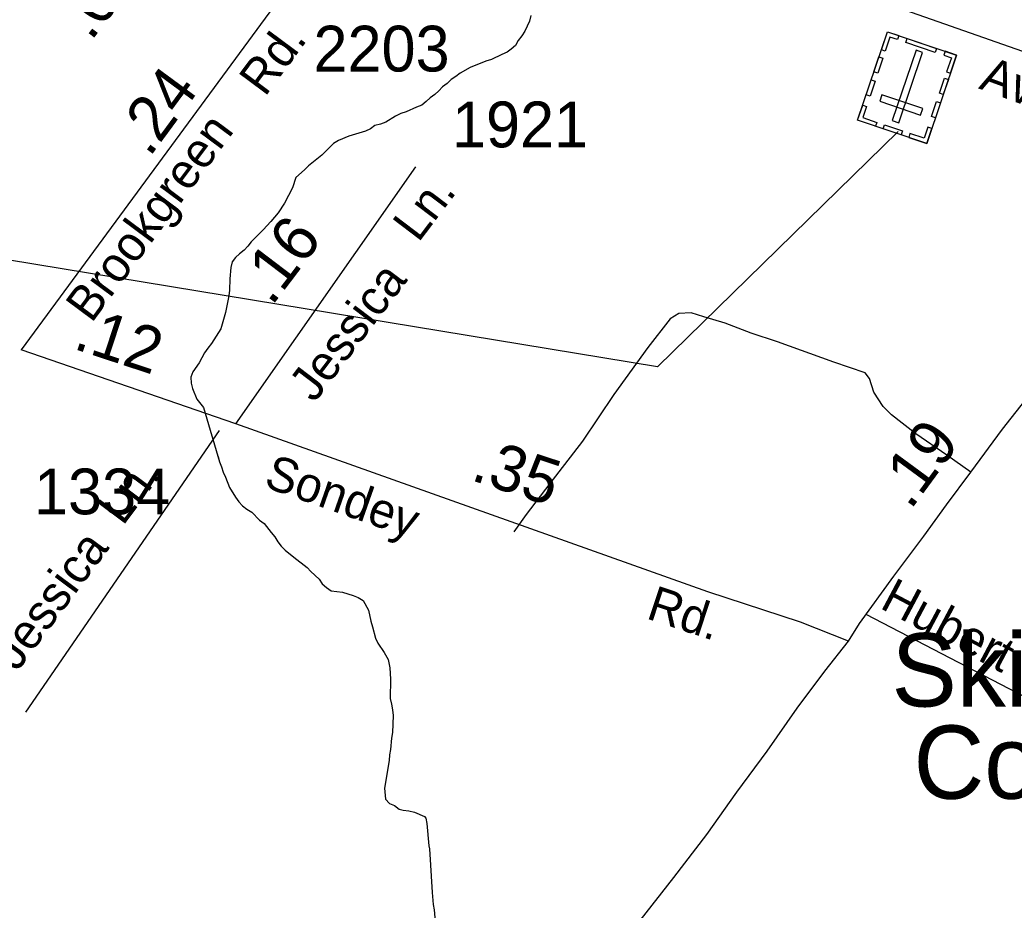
# Model space of a CAD drawing. Extents: x 2290055 to 2389491, y 66597 to 237875.
# Drawn here: x 2327133 to 2329848, y 215183 to 217612 of the extents above; entities that cross this region are included whole.
import ezdxf

# ---------------------------------------------------------------- set-up
doc = ezdxf.new("R2010")
doc.units = 0
for name, color, linetype in [('Exist Civil Demographics Community Label', 7, 'Continuous'), ('Exist Cultural Cemetery CELL', 7, 'Continuous'), ('Exist Cultural Church Label', 7, 'Continuous'), ('Exist Hydrographic Creek Single Shore', 7, 'Continuous'), ('Exist Road Non-System Type 51', 7, 'Continuous'), ('Exist Road Non-System Type 51 Label', 7, 'Continuous'), ('Exist Road Primary NC Service Mileage Hundredths English Label', 7, 'Continuous'), ('Exist Road Primary NC UnDivided 4 Lane Attributed', 7, 'Continuous'), ('Exist Road Secondary Mileage Hundredths English Label', 7, 'Continuous'), ('Exist Road Secondary Type 51 Attributed', 7, 'Continuous'), ('Exist Road Secondary Type 51 Label', 7, 'Continuous'), ('Exist Road Secondary Type 51 Number Label', 7, 'Continuous')]:
    doc.layers.add(name, color=color, linetype=linetype)

msp = doc.modelspace()

# ---------------------------------------------------------------- linework, layer by layer
at = {"layer": 'Exist Cultural Cemetery CELL'}
for points in [[(2329609.3, 217275.2), (2329420.7, 217338.8), (2329502.1, 217580.1), (2329690.8, 217516.4)], [(2329533.5, 217569.5), (2329529.8, 217558.6), (2329509, 217565.6), (2329496.1, 217527.3), (2329485.5, 217530.9), (2329502.1, 217580.1)], [(2329632.6, 217523.9), (2329552.2, 217551), (2329555.9, 217561.8), (2329636.3, 217534.7)], [(2329515.4, 217337.8), (2329533.1, 217331.8), (2329598, 217523.9), (2329580.3, 217529.9)], [(2329659.4, 217526.9), (2329655.7, 217516.1), (2329676.6, 217509), (2329663.7, 217470.7), (2329674.2, 217467.2), (2329690.8, 217516.3)], [(2329489.8, 217508), (2329475.9, 217466.9), (2329465.2, 217470.6), (2329479, 217511.6)], [(2329468.7, 217445.5), (2329454.8, 217404.5), (2329444, 217408.1), (2329457.9, 217449.2)], [(2329668.4, 217450.1), (2329654.6, 217409.1), (2329643.8, 217412.7), (2329657.6, 217453.8)], [(2329592.4, 217352.7), (2329598.4, 217370.4), (2329486.8, 217408), (2329480.9, 217390.3)], [(2329434.5, 217379.9), (2329445.3, 217376.3), (2329435, 217345.8), (2329473.4, 217332.8), (2329469.8, 217322.3), (2329420.7, 217338.9)], [(2329646.9, 217386.5), (2329633.1, 217345.4), (2329622.3, 217349.1), (2329636.1, 217390.1)], [(2329539.2, 217298.9), (2329490.1, 217315.4), (2329493.7, 217326.2), (2329542.8, 217309.7)], [(2329623.2, 217316.2), (2329612.4, 217319.8), (2329602.1, 217289.3), (2329563.7, 217302.3), (2329560.2, 217291.8), (2329609.3, 217275.2)]]:
    msp.add_lwpolyline(points, close=True, dxfattribs=at)
at = {"layer": 'Exist Cultural Church Label'}
msp.add_lwpolyline([(2329531.5, 217307.6), (2328874.7, 216665.4), (2326656.3, 217030.3)], dxfattribs=at)
at = {"layer": 'Exist Hydrographic Creek Single Shore'}
for points in [[(2328528.5, 217624.7), (2328525, 217609.4), (2328511.7, 217581.7), (2328504, 217568.7), (2328494.2, 217556.4), (2328486.5, 217542.7), (2328475.2, 217532.8), (2328463.5, 217524.8), (2328449, 217518.3), (2328421.5, 217504), (2328406, 217499.4), (2328363, 217482.3), (2328336, 217466.9), (2328324, 217458), (2328310.7, 217449.7), (2328299.7, 217439.1), (2328287.5, 217429.8), (2328277.2, 217418.6), (2328266, 217408.7), (2328253.7, 217399.9), (2328243, 217389.3), (2328230.7, 217380.1), (2328216, 217374.6), (2328188, 217361.6), (2328173.2, 217356.6), (2328159, 217349.3), (2328132.5, 217333.5), (2328118, 217327.8), (2328103, 217324.1), (2328090.5, 217315.3), (2328077, 217308.8), (2328032, 217295.2), (2328003.2, 217283.1), (2327990, 217275), (2327978.7, 217264.6), (2327957.7, 217242.8), (2327921.2, 217213.7), (2327910.5, 217203.1), (2327887, 217182.7), (2327877.5, 217153.8), (2327855.5, 217112.6), (2327838.7, 217085.9), (2327818.7, 217062.3), (2327798, 217039.8), (2327765.2, 217006.8), (2327756, 216995), (2327745.5, 216983.6), (2327733, 216974.4), (2327722, 216964.3), (2327713.2, 216951.8), (2327709.2, 216936.8), (2327706.5, 216905.9), (2327705.5, 216874.7), (2327704, 216859.4), (2327695.2, 216813.7), (2327682, 216768.8), (2327656.5, 216729.1), (2327646.5, 216716.8), (2327637.5, 216704), (2327622.7, 216676.8), (2327605.5, 216651.6), (2327600.5, 216637), (2327601.2, 216621.2), (2327604.7, 216606.1), (2327617, 216577.7), (2327634.5, 216554.6), (2327678.5, 216406.6)], [(2327674.5, 216421.2), (2327678.5, 216406.6), (2327684.2, 216392.5), (2327688.5, 216377.9), (2327695.2, 216364.4), (2327706.2, 216335.9), (2327722.2, 216309.6), (2327731, 216296.8), (2327741.2, 216285.7), (2327753.5, 216276.7), (2327766.5, 216269), (2327788, 216246.9), (2327800, 216237.6), (2327819.5, 216213.1), (2327829.7, 216201.6), (2327838, 216188.3), (2327847.2, 216176.2), (2327858, 216165.3), (2327881.5, 216145.9), (2327918, 216118), (2327927.7, 216106.6), (2327950.7, 216085.9), (2327959.2, 216073.5), (2327970.7, 216063.1), (2327983.5, 216054.2), (2328014.2, 216050.2), (2328043.2, 216041.8), (2328057.5, 216035.8), (2328070.5, 216027.6), (2328085.7, 216001.3), (2328091.5, 215971.1), (2328096.2, 215956.1), (2328104.5, 215924.9), (2328110.5, 215911), (2328128.2, 215885.7), (2328138.7, 215866.9), (2328143.2, 215844.1), (2328145.5, 215812.8), (2328144.2, 215760), (2328148.5, 215744.8), (2328151, 215729.3), (2328152.5, 215713.5), (2328150.5, 215667.2), (2328147.7, 215652.1), (2328145.7, 215621), (2328142.2, 215606.3), (2328141.5, 215591.1), (2328128.7, 215515.8), (2328132, 215485.2), (2328142.2, 215473.8), (2328156.5, 215468), (2328169, 215458.6), (2328180.2, 215455.6), (2328195.2, 215453.5), (2328210.5, 215450.1), (2328238.5, 215438.1), (2328241.7, 215433.7), (2328244.5, 215418.9), (2328250.2, 215358.5), (2328251.7, 215350), (2328259, 215230.4), (2328262, 215198.2), (2328265, 215183), (2328270, 215120.7)]]:
    msp.add_lwpolyline(points, dxfattribs=at)
at = {"layer": 'Exist Road Non-System Type 51'}
for points in [[(2329730.2, 216377.8), (2329663.9, 216424.2), (2329579.6, 216482.9), (2329513.5, 216534.3), (2329490.6, 216557.4), (2329465, 216596.4), (2329453.5, 216633.9), (2329440.9, 216649.4), (2329355.7, 216678.1), (2329201.5, 216734), (2329130.5, 216757.2), (2329059.4, 216784.4), (2329000.7, 216802), (2328966.3, 216812.7), (2328932.3, 216811.3), (2328908.9, 216796.4), (2328848, 216718), (2328755, 216590.2), (2328670, 216462.8), (2328580.5, 216347.2), (2328515.9, 216262.7), (2328481.7, 216215.3)], [(2327150.1, 215722.7), (2327678.5, 216491.5)], [(2329949.9, 215726.6), (2329443.7, 215989.8)]]:
    msp.add_lwpolyline(points, dxfattribs=at)
at = {"layer": 'Exist Road Primary NC UnDivided 4 Lane Attributed'}
for points in [[(2329395.5, 215917.1), (2329425.5, 215964.6), (2329519.2, 216094.2), (2329601.2, 216203.7), (2329663.7, 216288.8), (2329730.2, 216377.8), (2329816.2, 216495.3), (2329877, 216572.3), (2329920.2, 216636.7), (2329987.6, 216721.4)], [(2327833.7, 213788.9), (2328342.7, 214499.8), (2328475.7, 214672.2), (2328626.2, 214878.8), (2328723.8, 215010.5), (2328827.3, 215154.3), (2328919.3, 215271.9), (2329009.3, 215389.3), (2329091.3, 215504.8), (2329173.4, 215616.3), (2329255.3, 215733.6), (2329331.6, 215835.1), (2329395.5, 215917.1)]]:
    msp.add_lwpolyline(points, dxfattribs=at)
at = {"layer": 'Exist Road Secondary Type 51 Attributed'}
msp.add_line((2327722.9, 216509.6), (2328214.2, 217211.8), dxfattribs=at)
for points in [[(2330437.6, 217328.1), (2328612.1, 217968.4), (2328104, 218148.7), (2327677.9, 218294.2)], [(2327897.2, 217745.7), (2327136.8, 216712.3)], [(2327722.9, 216509.6), (2327136.8, 216712.3)], [(2329395.5, 215917.1), (2329264.7, 215968.5), (2329011.7, 216051.7), (2327722.9, 216509.6)]]:
    msp.add_lwpolyline(points, dxfattribs=at)

# ---------------------------------------------------------------- texts
at = {"layer": 'Exist Civil Demographics Community Label'}
for s, p in [('Skippers', (2329513.1, 215738.4)), ('Corner', (2329573.3, 215486.6))]:
    msp.add_text(s, height=200, dxfattribs=at).set_placement(p)
at = {"layer": 'Exist Road Non-System Type 51 Label'}
for s, rotation, p in [('Ln.', 53.3231, (2327414.6, 216229.4)), ('Jessica', 53.3231, (2327126.1, 215831.7)), ('Hubert', 332.0172, (2329478.4, 216008.4))]:
    msp.add_text(s, height=95, rotation=rotation, dxfattribs=at).set_placement(p)
at = {"layer": 'Exist Road Primary NC Service Mileage Hundredths English Label'}
msp.add_text('.19', height=125, rotation=53.726, dxfattribs=at).set_placement((2329564.9, 216272.3))
at = {"layer": 'Exist Road Secondary Mileage Hundredths English Label'}
for s, rotation, p in [('.05', 52.869, (2327327.5, 217552.1)), ('.24', 53.6537, (2327487, 217235.1)), ('.16', 52.7904, (2327820.8, 216828.8)), ('.12', 341.835, (2327275.9, 216716)), ('.35', 341.7164, (2328361.4, 216357.5))]:
    msp.add_text(s, height=125, rotation=rotation, dxfattribs=at).set_placement(p)
at = {"layer": 'Exist Road Secondary Type 51 Label'}
for s, rotation, p in [('Rd.', 53.3964, (2327802.3, 217400.3)), ('Ave.', 339.9198, (2329749, 217425.8)), ('Brookgreen', 53.3964, (2327328.9, 216782.6)), ('Ln.', 52.7904, (2328221.2, 217002.6)), ('Jessica', 52.7904, (2327937.3, 216565.2)), ('Sondey', 340.6208, (2327796.2, 216339)), ('Rd.', 341.6593, (2328840.6, 215979.6))]:
    msp.add_text(s, height=95, rotation=rotation, dxfattribs=at).set_placement(p)
at = {"layer": 'Exist Road Secondary Type 51 Number Label'}
for s, p in [('2203', (2327934.9, 217471.6)), ('1921', (2328313.1, 217264.6)), ('1334', (2327171.9, 216262.9))]:
    msp.add_text(s, height=125, dxfattribs=at).set_placement(p)

doc.saveas('drawing.dxf')
